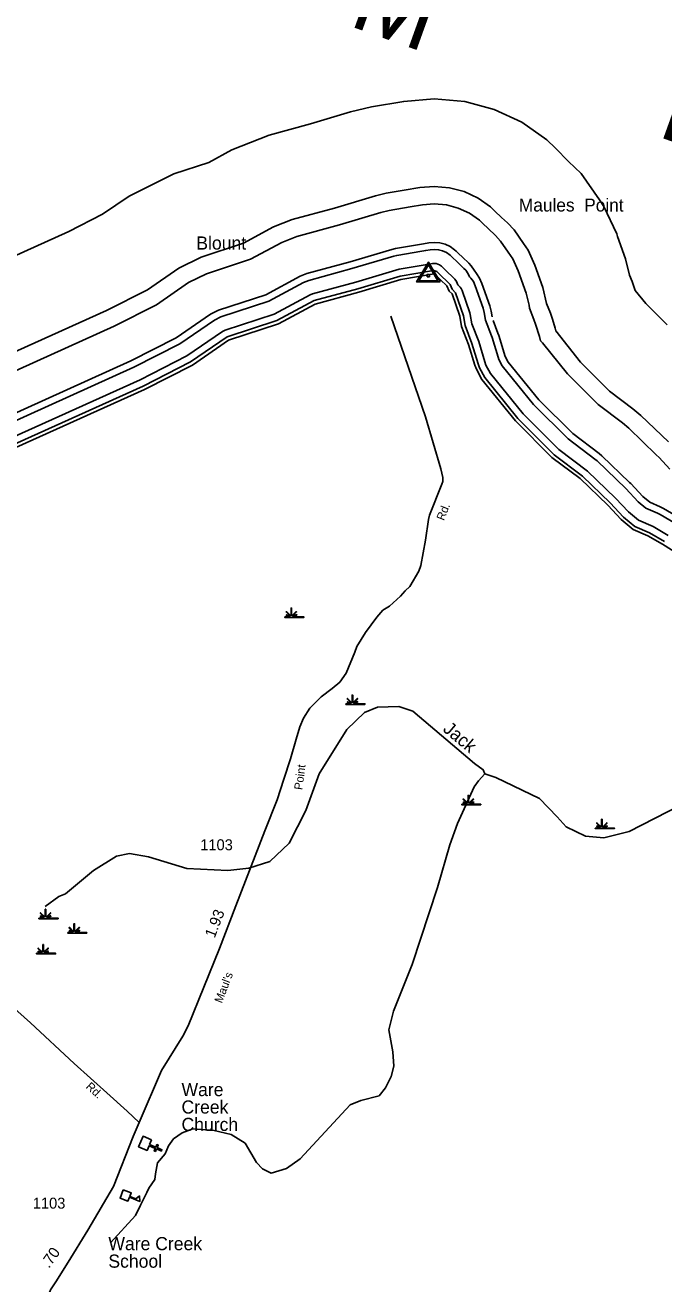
# Model space of a CAD drawing. Extents: x 2532689 to 2764727, y 536648 to 732970.
# Drawn here: x 2613131 to 2620422, y 613147 to 627526 of the extents above; entities that cross this region are included whole.
import ezdxf

# ---------------------------------------------------------------- set-up
doc = ezdxf.new("R2010")
doc.units = 0
for name, color, linetype in [('Exist Cultural Church CELL', 7, 'Continuous'), ('Exist Cultural Church Label', 7, 'Continuous'), ('Exist Cultural Educational Facility High CELL', 7, 'Continuous'), ('Exist Cultural Educational Facility High Label', 7, 'Continuous'), ('Exist Hydrographic Buffer Line', 7, 'Continuous'), ('Exist Hydrographic Creek Single Shore', 7, 'Continuous'), ('Exist Hydrographic Creek Single Shore Label', 7, 'Continuous'), ('Exist Hydrographic Point Label', 7, 'Continuous'), ('Exist Hydrographic River Shore', 7, 'Continuous'), ('Exist Hydrographic River Shore Label', 7, 'Continuous'), ('Exist Hydrographic Swamp CELL', 7, 'Continuous'), ('Exist Road Secondary Mileage Hundredths English Label', 7, 'Continuous'), ('Exist Road Secondary Type 51 Attributed', 7, 'Continuous'), ('Exist Road Secondary Type 51 Label', 7, 'Continuous'), ('Exist Road Secondary Type 51 Number Label', 7, 'Continuous'), ('Exist Survey Geodetic Marker CELL', 7, 'Continuous'), ('Exist Survey Geodetic Marker Label', 7, 'Continuous')]:
    doc.layers.add(name, color=color, linetype=linetype)

msp = doc.modelspace()

# ---------------------------------------------------------------- linework, layer by layer
at = {"layer": 'Exist Cultural Church CELL'}
msp.add_lwpolyline([(2614575, 614791), (2614552, 614739), (2614622, 614709), (2614635, 614738), (2614650, 614732), (2614637, 614703), (2614692, 614679), (2614686, 614664), (2614631, 614688), (2614618, 614659), (2614604, 614665), (2614616, 614694), (2614546, 614724), (2614523, 614671), (2614425, 614713), (2614477, 614833)], close=True, dxfattribs=at)
at = {"layer": 'Exist Cultural Educational Facility High CELL'}
msp.add_lwpolyline([(2614251, 614222), (2614342, 614186), (2614326, 614144), (2614395, 614116), (2614435, 614151), (2614442, 614088), (2614322, 614135), (2614305, 614092), (2614214, 614127)], close=True, dxfattribs=at)
at = {"layer": 'Exist Hydrographic Buffer Line'}
for points in [[(2620460, 624101), (2620215, 624346), (2620095, 624494), (2620059, 624597), (2620031, 624670), (2619984, 624858), (2619895, 625113), (2619885, 625140), (2619738, 625456), (2619686, 625531), (2619478, 625831), (2619334, 625970), (2619184, 626120), (2619087, 626216), (2618802, 626416), (2618486, 626564), (2618149, 626654), (2617802, 626684), (2617454, 626654), (2617086, 626591), (2616845, 626535), (2616389, 626399), (2615918, 626270), (2615490, 626100), (2615228, 625958), (2614827, 625826), (2614318, 625574), (2614014, 625366), (2613628, 625168), (2612202, 624524)], [(2620475, 622764), (2620160, 623066), (2620069, 623143), (2619803, 623344), (2619472, 623675), (2619191, 624034), (2619182, 624065), (2619151, 624167), (2619127, 624237), (2619084, 624346), (2619039, 624529), (2618950, 624785), (2618872, 624956), (2618820, 625031), (2618712, 625188), (2618639, 625266), (2618570, 625330), (2618493, 625402), (2618445, 625450), (2618302, 625550), (2618144, 625624), (2617975, 625669), (2617802, 625684), (2617635, 625670), (2617457, 625640), (2617253, 625605), (2617132, 625577), (2616664, 625437), (2616179, 625305), (2615966, 625220), (2615625, 625035)], [(2620492, 622455), (2620368, 622587), (2620336, 622619), (2620021, 622922), (2619949, 622983), (2619671, 623193), (2619323, 623541), (2619036, 623896), (2619016, 623921), (2619001, 623970), (2618959, 624109), (2618940, 624164), (2618890, 624293), (2618885, 624328), (2618850, 624463), (2618761, 624719), (2618699, 624856), (2618646, 624931), (2618559, 625060), (2618501, 625122), (2618416, 625201), (2618355, 625259), (2618316, 625297), (2618202, 625377), (2618075, 625436), (2617941, 625472), (2617802, 625484), (2617668, 625473), (2617526, 625449), (2617286, 625408), (2617190, 625386), (2616719, 625245), (2616232, 625112), (2616061, 625044), (2615704, 624851), (2615201, 624686), (2614997, 624585), (2614629, 624332), (2614148, 624087), (2612696, 623431)], [(2615625, 625035), (2615139, 624876), (2614884, 624750), (2614527, 624504), (2614061, 624267), (2612614, 623613)], [(2612877, 623030), (2614339, 623690), (2614855, 623953), (2615247, 624223), (2615338, 624268), (2615879, 624445), (2616270, 624657), (2616347, 624688), (2616840, 624822), (2617317, 624964), (2617360, 624974), (2617677, 625028), (2617739, 625039), (2617802, 625044), (2617864, 625039), (2617925, 625023), (2617982, 624996), (2618033, 624960), (2618050, 624943), (2618078, 624916), (2618123, 624874), (2618195, 624805), (2618221, 624777), (2618258, 624726), (2618282, 624687), (2618317, 624636), (2618346, 624574), (2618435, 624319), (2618450, 624258), (2618461, 624193)], [(2618386, 624157), (2618371, 624245), (2618359, 624292), (2618270, 624548), (2618248, 624596), (2618220, 624636), (2618205, 624652), (2618188, 624686), (2618160, 624726), (2618140, 624747), (2618051, 624832), (2618017, 624865), (2617982, 624899), (2617942, 624927), (2617897, 624947), (2617850, 624960), (2617802, 624964), (2617753, 624960), (2617705, 624952), (2617659, 624944), (2617373, 624896), (2617339, 624888), (2616862, 624745), (2616368, 624610), (2616309, 624587), (2615911, 624371), (2615363, 624192), (2615292, 624157), (2614896, 623884), (2614373, 623618), (2612910, 622957)], [(2612976, 622811), (2614443, 623473), (2614978, 623747), (2615383, 624025), (2615413, 624040), (2615974, 624224), (2616385, 624446), (2616410, 624456), (2616906, 624591), (2617400, 624738), (2617722, 624792), (2617761, 624799), (2617781, 624802), (2617802, 624804), (2617822, 624802), (2617843, 624797), (2617862, 624788), (2617885, 624771), (2617923, 624734), (2618038, 624623), (2618055, 624596), (2618072, 624559), (2618098, 624533), (2618110, 624516), (2618119, 624496), (2618208, 624240), (2618213, 624220), (2618230, 624114), (2618309, 623911)], [(2613009, 622738), (2614477, 623401), (2615019, 623678), (2615438, 623964), (2616006, 624150), (2616431, 624379), (2616928, 624514), (2617413, 624659), (2617770, 624719), (2617795, 624724), (2617829, 624713), (2617846, 624696), (2617982, 624562), (2618006, 624511), (2618043, 624469), (2618134, 624207), (2618153, 624093), (2618232, 623888), (2618303, 623655), (2618319, 623610), (2618377, 623500), (2618757, 623031), (2619171, 622618), (2619495, 622374), (2619811, 622070), (2619962, 621907), (2620092, 621800), (2620259, 621728), (2620429, 621629)], [(2620557, 621832), (2620380, 621935), (2620349, 621951), (2620218, 622007), (2620128, 622082), (2619987, 622233), (2619661, 622547), (2619636, 622568), (2619329, 622800), (2618936, 623192), (2618578, 623633), (2618539, 623708), (2618530, 623732), (2618462, 623957), (2618455, 623977), (2618386, 624157)], [(2618473, 624152), (2618529, 624006), (2618538, 623981), (2618612, 623741), (2618646, 623677), (2618996, 623246), (2619382, 622860), (2619684, 622632), (2619716, 622605), (2620031, 622302), (2620045, 622288), (2620183, 622140), (2620261, 622076), (2620381, 622024), (2620420, 622004), (2620600, 621899)], [(2618309, 623911), (2618379, 623681), (2618392, 623643), (2618445, 623545), (2618817, 623085), (2619224, 622679), (2619550, 622431), (2619870, 622124), (2620017, 621965), (2620134, 621869), (2620299, 621797), (2620472, 621696)]]:
    msp.add_lwpolyline(points, dxfattribs=at)
at = {"layer": 'Exist Hydrographic Creek Single Shore'}
for points in [[(2613360, 617459), (2613516, 617570), (2613590, 617603), (2613910, 617868), (2614173, 618033), (2614323, 618062), (2614540, 618025), (2614976, 617892), (2615443, 617868), (2615684, 617897), (2615925, 617970), (2616145, 618182), (2616337, 618554), (2616487, 618974), (2616802, 619479), (2617006, 619675), (2617155, 619736), (2617396, 619743), (2617556, 619687), (2618260, 619092), (2618361, 619020), (2618379, 618972)], [(2619527, 618260), (2619736, 618242), (2620026, 618313), (2620612, 618615), (2620759, 618746), (2620965, 618866), (2621073, 618900), (2621239, 618887), (2621525, 618787), (2621658, 618789), (2621765, 618849), (2621839, 618924), (2622053, 619064), (2622209, 619133), (2622526, 619156), (2622857, 619271)], [(2614107, 613615), (2614392, 613928), (2614448, 614045), (2614520, 614190), (2614543, 614241), (2614613, 614339), (2614619, 614405), (2614642, 614528), (2614729, 614631), (2614769, 614722), (2614824, 614803), (2614922, 614872), (2615046, 614917), (2615288, 614897), (2615481, 614852), (2615641, 614754), (2615771, 614532), (2615839, 614460), (2615940, 614411), (2616114, 614464), (2616270, 614575), (2616841, 615190), (2616965, 615241), (2617172, 615295), (2617245, 615386), (2617309, 615514), (2617340, 615633), (2617328, 615797), (2617281, 616048), (2617335, 616263), (2617549, 616794), (2617839, 617676), (2617979, 618161), (2618066, 618404), (2618257, 618826), (2618306, 618893), (2618379, 618972)], [(2618379, 618972), (2618505, 618931), (2619002, 618692), (2619206, 618480), (2619308, 618366), (2619527, 618260)]]:
    msp.add_lwpolyline(points, dxfattribs=at)
at = {"layer": 'Exist Hydrographic River Shore'}
for points in [[(2613026, 622702), (2614495, 623365), (2615040, 623643), (2615451, 623926), (2616022, 624113), (2616442, 624340), (2616939, 624475), (2617420, 624620), (2617802, 624684)], [(2621160, 621120), (2620408, 621595), (2620239, 621693), (2620071, 621765), (2619935, 621878), (2619782, 622042), (2619467, 622345), (2619145, 622588), (2618728, 623005), (2618344, 623478), (2618283, 623594), (2618265, 623642), (2618194, 623876), (2618114, 624083), (2618095, 624200), (2618006, 624456), (2617973, 624488), (2617946, 624546), (2617802, 624684)]]:
    msp.add_lwpolyline(points, dxfattribs=at)
at = {"layer": 'Exist Hydrographic Swamp CELL'}
for points in [[(2616095, 620766), (2616148, 620766), (2616150, 620770), (2616112, 620785), (2616115, 620790), (2616152, 620774), (2616154, 620777), (2616109, 620822), (2616115, 620827), (2616160, 620781), (2616166, 620784), (2616166, 620867), (2616173, 620867), (2616173, 620784), (2616180, 620781), (2616225, 620827), (2616230, 620822), (2616186, 620777), (2616188, 620774), (2616229, 620792), (2616231, 620787), (2616190, 620769), (2616192, 620766), (2616313, 620766), (2616313, 620759), (2616095, 620759)], [(2616792, 619773), (2616845, 619773), (2616847, 619777), (2616809, 619792), (2616812, 619797), (2616849, 619781), (2616851, 619784), (2616807, 619828), (2616812, 619834), (2616857, 619788), (2616863, 619790), (2616863, 619873), (2616871, 619873), (2616871, 619790), (2616877, 619788), (2616922, 619834), (2616927, 619828), (2616883, 619784), (2616885, 619780), (2616926, 619799), (2616928, 619794), (2616887, 619776), (2616889, 619773), (2617010, 619773), (2617010, 619766), (2616792, 619766)], [(2618116, 618626), (2618169, 618626), (2618171, 618630), (2618132, 618644), (2618135, 618650), (2618173, 618634), (2618174, 618637), (2618130, 618681), (2618135, 618686), (2618180, 618641), (2618187, 618643), (2618187, 618726), (2618194, 618726), (2618194, 618643), (2618200, 618641), (2618246, 618686), (2618251, 618681), (2618206, 618637), (2618208, 618633), (2618249, 618652), (2618252, 618647), (2618211, 618629), (2618212, 618626), (2618333, 618626), (2618333, 618619), (2618116, 618619)], [(2619640, 618354), (2619693, 618354), (2619695, 618358), (2619657, 618373), (2619659, 618378), (2619697, 618362), (2619699, 618365), (2619654, 618409), (2619659, 618415), (2619705, 618369), (2619711, 618371), (2619711, 618454), (2619718, 618454), (2619718, 618371), (2619725, 618369), (2619770, 618415), (2619775, 618409), (2619731, 618365), (2619733, 618361), (2619774, 618380), (2619776, 618375), (2619735, 618357), (2619737, 618354), (2619858, 618354), (2619858, 618347), (2619640, 618347)], [(2613289, 617325), (2613342, 617325), (2613344, 617329), (2613305, 617344), (2613308, 617349), (2613346, 617333), (2613348, 617336), (2613303, 617381), (2613308, 617386), (2613354, 617340), (2613360, 617343), (2613360, 617426), (2613367, 617426), (2613367, 617343), (2613373, 617340), (2613419, 617386), (2613424, 617381), (2613379, 617336), (2613381, 617332), (2613422, 617351), (2613425, 617346), (2613384, 617328), (2613385, 617325), (2613506, 617325), (2613506, 617318), (2613289, 617318)], [(2613617, 617160), (2613670, 617160), (2613672, 617163), (2613633, 617178), (2613636, 617183), (2613674, 617168), (2613676, 617171), (2613631, 617215), (2613636, 617220), (2613681, 617175), (2613688, 617177), (2613688, 617260), (2613695, 617260), (2613695, 617177), (2613701, 617175), (2613747, 617220), (2613752, 617215), (2613707, 617171), (2613709, 617167), (2613750, 617186), (2613753, 617181), (2613712, 617163), (2613713, 617160), (2613834, 617160), (2613834, 617153), (2613617, 617153)], [(2613262, 616923), (2613314, 616923), (2613316, 616927), (2613278, 616941), (2613281, 616947), (2613319, 616931), (2613320, 616934), (2613276, 616978), (2613281, 616983), (2613326, 616938), (2613333, 616940), (2613333, 617023), (2613340, 617023), (2613340, 616940), (2613346, 616938), (2613391, 616983), (2613397, 616978), (2613352, 616934), (2613354, 616930), (2613395, 616949), (2613397, 616944), (2613356, 616926), (2613358, 616923), (2613479, 616923), (2613479, 616916), (2613262, 616916)]]:
    msp.add_lwpolyline(points, close=True, dxfattribs=at)
at = {"layer": 'Exist Road Secondary Type 51 Attributed'}
for points in [[(2614431, 614988), (2614687, 615583), (2614930, 615977), (2614991, 616093), (2615350, 616976), (2615536, 617466), (2615867, 618320), (2616008, 618676), (2616085, 618911), (2616159, 619143), (2616226, 619369), (2616268, 619510), (2616310, 619609), (2616382, 619722), (2616512, 619852), (2616637, 619948), (2616723, 620022), (2616794, 620124), (2616895, 620362), (2616918, 620427), (2617017, 620587), (2617145, 620762), (2617214, 620841), (2617289, 620889), (2617416, 621001), (2617469, 621064), (2617524, 621114), (2617626, 621290), (2617649, 621352), (2617703, 621641), (2617736, 621880), (2617747, 621928), (2617888, 622281), (2617899, 622313), (2617898, 622360), (2617878, 622457), (2617700, 623050), (2617306, 624202)], [(2614431, 614988), (2614297, 615119), (2614065, 615330), (2613691, 615664), (2613193, 616127), (2612975, 616323), (2612579, 616692), (2612415, 616836), (2612150, 617081), (2611747, 617435), (2611113, 618041), (2611009, 618165), (2610801, 618467), (2610522, 618853)], [(2612859, 611658), (2612892, 611704), (2612915, 611769), (2612980, 611934), (2613158, 612350), (2613279, 612679), (2613390, 612994), (2613422, 613078), (2613482, 613171), (2613621, 613393), (2613847, 613760), (2614140, 614257), (2614363, 614828), (2614431, 614988)]]:
    msp.add_lwpolyline(points, dxfattribs=at)
at = {"layer": 'Exist Survey Geodetic Marker CELL'}
for points in [[(2617868, 624592), (2617734, 624819), (2617600, 624592)], [(2617842, 624605), (2617626, 624605), (2617734, 624787)], [(2617746, 624651), (2617746, 624679), (2617722, 624679), (2617722, 624651)]]:
    msp.add_lwpolyline(points, close=True, dxfattribs=at)

# ---------------------------------------------------------------- texts
at = {"layer": 'Exist Cultural Church Label'}
for s, p in [('Ware ', (2614916, 615291)), ('Creek ', (2614916, 615092)), ('Church', (2614916, 614893))]:
    msp.add_text(s, height=150, dxfattribs=at).set_placement(p)
at = {"layer": 'Exist Cultural Educational Facility High Label'}
for s, p in [('Ware Creek ', (2614081, 613531)), ('School', (2614081, 613331))]:
    msp.add_text(s, height=150, dxfattribs=at).set_placement(p)
at = {"layer": 'Exist Hydrographic Creek Single Shore Label'}
msp.add_text('Jack', height=150, rotation=319.7792, dxfattribs=at).set_placement((2617890, 619469))
at = {"layer": 'Exist Hydrographic Point Label'}
msp.add_text('Maules  Point', height=147.64, dxfattribs=at).set_placement((2618767, 625397))
at = {"layer": 'Exist Hydrographic River Shore Label'}
msp.add_text('P         A         M         L         I         C         O', height=840, rotation=340.2658, dxfattribs=at).set_placement((2610107, 629930))
at = {"layer": 'Exist Road Secondary Mileage Hundredths English Label'}
for s, rotation, p in [('1.93', 68.9344, (2615294, 617090)), ('.70', 54.7077, (2613403, 613317))]:
    msp.add_text(s, height=125, rotation=rotation, dxfattribs=at).set_placement(p)
at = {"layer": 'Exist Road Secondary Type 51 Label'}
for s, rotation, p in [('Rd.', 68.3175, (2617911, 621859)), ('Point', 82.6614, (2616295, 618785)), ("Maul's", 69.0607, (2615376, 616346)), ('Rd.', 317.5624, (2613817, 615390))]:
    msp.add_text(s, height=95, rotation=rotation, dxfattribs=at).set_placement(p)
at = {"layer": 'Exist Road Secondary Type 51 Number Label'}
for p in [(2615130, 618100), (2613218, 614006)]:
    msp.add_text('1103', height=125, dxfattribs=at).set_placement(p)
at = {"layer": 'Exist Survey Geodetic Marker Label'}
msp.add_text('Blount', height=150, dxfattribs=at).set_placement((2615085, 624962))

doc.saveas('drawing.dxf')
